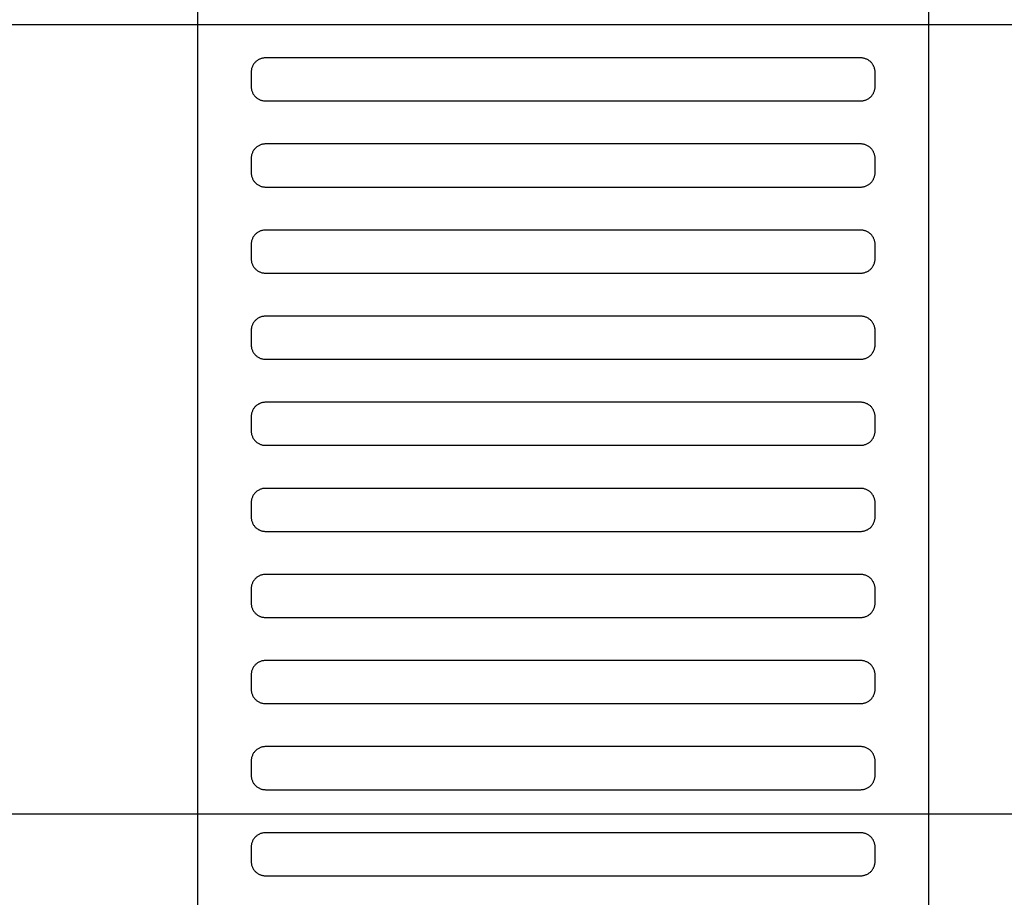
# Model space of a CAD drawing. Header units: millimetres. Extents: x -32221 to 212500, y 31663 to 93766.
# Tile 302 of 340: x 88763 to 88901, y 49848 to 49970. Entities that reach past the tile are written whole.
import ezdxf

# ---------------------------------------------------------------- set-up
doc = ezdxf.new("R2010")
doc.units = ezdxf.units.MM
doc.linetypes.add('DASHDOTX2', pattern=[50.8, 25.4, -12.7, 0, -12.7])
doc.layers.add('osie', color=250, linetype='Continuous')
doc.layers.add('Wyposazenie', color=250, linetype='Continuous')

msp = doc.modelspace()

# ---------------------------------------------------------------- linework, layer by layer
at = {"layer": 'osie'}
msp.add_line((79532.683, 49969.721), (89067.244, 49969.721), dxfattribs=at)
at = {"layer": 'osie', "linetype": 'DASHDOTX2', "ltscale": 20}
msp.add_line((79532.483, 49859.721), (89067.244, 49859.721), dxfattribs=at)
at = {"layer": 'Wyposazenie'}
for points in [[(88890.133, 48833.117), (88890.133, 50348.076), (88788.133, 50348.076), (88788.133, 48833.117)], [(88880.633, 49959.076), (88880.736, 49959.079), (88880.837, 49959.087), (88880.937, 49959.099), (88881.035, 49959.117), (88881.132, 49959.139), (88881.227, 49959.166), (88881.32, 49959.198), (88881.411, 49959.234), (88881.499, 49959.274), (88881.586, 49959.318), (88881.669, 49959.366), (88881.75, 49959.418), (88881.829, 49959.474), (88881.904, 49959.533), (88881.977, 49959.596), (88882.047, 49959.663), (88882.113, 49959.732), (88882.176, 49959.805), (88882.235, 49959.88), (88882.291, 49959.959), (88882.343, 49960.04), (88882.391, 49960.124), (88882.435, 49960.21), (88882.475, 49960.298), (88882.511, 49960.389), (88882.543, 49960.482), (88882.57, 49960.577), (88882.592, 49960.674), (88882.61, 49960.772), (88882.622, 49960.872), (88882.63, 49960.974), (88882.633, 49961.076), (88882.633, 49963.076), (88882.63, 49963.179), (88882.622, 49963.281), (88882.61, 49963.381), (88882.592, 49963.479), (88882.57, 49963.576), (88882.543, 49963.671), (88882.511, 49963.764), (88882.475, 49963.854), (88882.435, 49963.943), (88882.391, 49964.029), (88882.343, 49964.113), (88882.291, 49964.194), (88882.235, 49964.273), (88882.176, 49964.348), (88882.113, 49964.421), (88882.047, 49964.49), (88881.977, 49964.556), (88881.904, 49964.619), (88881.829, 49964.679), (88881.75, 49964.735), (88881.669, 49964.787), (88881.586, 49964.835), (88881.499, 49964.879), (88881.411, 49964.919), (88881.32, 49964.955), (88881.227, 49964.986), (88881.132, 49965.013), (88881.035, 49965.036), (88880.937, 49965.053), (88880.837, 49965.066), (88880.736, 49965.074), (88880.633, 49965.076), (88797.633, 49965.076), (88797.53, 49965.074), (88797.428, 49965.066), (88797.328, 49965.053), (88797.23, 49965.036), (88797.133, 49965.013), (88797.038, 49964.986), (88796.945, 49964.955), (88796.855, 49964.919), (88796.766, 49964.879), (88796.68, 49964.835), (88796.596, 49964.787), (88796.515, 49964.735), (88796.436, 49964.679), (88796.361, 49964.619), (88796.288, 49964.556), (88796.219, 49964.49), (88796.153, 49964.421), (88796.09, 49964.348), (88796.03, 49964.273), (88795.975, 49964.194), (88795.922, 49964.113), (88795.874, 49964.029), (88795.83, 49963.943), (88795.79, 49963.854), (88795.754, 49963.764), (88795.723, 49963.671), (88795.696, 49963.576), (88795.673, 49963.479), (88795.656, 49963.381), (88795.643, 49963.281), (88795.635, 49963.179), (88795.633, 49963.076), (88795.633, 49961.076), (88795.635, 49960.974), (88795.643, 49960.872), (88795.656, 49960.772), (88795.673, 49960.674), (88795.696, 49960.577), (88795.723, 49960.482), (88795.754, 49960.389), (88795.79, 49960.298), (88795.83, 49960.21), (88795.874, 49960.124), (88795.922, 49960.04), (88795.975, 49959.959), (88796.03, 49959.88), (88796.09, 49959.805), (88796.153, 49959.732), (88796.219, 49959.663), (88796.288, 49959.596), (88796.361, 49959.533), (88796.436, 49959.474), (88796.515, 49959.418), (88796.596, 49959.366), (88796.68, 49959.318), (88796.766, 49959.274), (88796.855, 49959.234), (88796.945, 49959.198), (88797.038, 49959.166), (88797.133, 49959.139), (88797.23, 49959.117), (88797.328, 49959.099), (88797.428, 49959.087), (88797.53, 49959.079), (88797.633, 49959.076)], [(88880.633, 49959.076), (88880.736, 49959.079), (88880.837, 49959.087), (88880.937, 49959.099), (88881.035, 49959.117), (88881.132, 49959.139), (88881.227, 49959.166), (88881.32, 49959.198), (88881.411, 49959.234), (88881.499, 49959.274), (88881.586, 49959.318), (88881.669, 49959.366), (88881.75, 49959.418), (88881.829, 49959.474), (88881.904, 49959.533), (88881.977, 49959.596), (88882.047, 49959.663), (88882.113, 49959.732), (88882.176, 49959.805), (88882.235, 49959.88), (88882.291, 49959.959), (88882.343, 49960.04), (88882.391, 49960.124), (88882.435, 49960.21), (88882.475, 49960.298), (88882.511, 49960.389), (88882.543, 49960.482), (88882.57, 49960.577), (88882.592, 49960.674), (88882.61, 49960.772), (88882.622, 49960.872), (88882.63, 49960.974), (88882.633, 49961.076), (88882.633, 49963.076), (88882.63, 49963.179), (88882.622, 49963.281), (88882.61, 49963.381), (88882.592, 49963.479), (88882.57, 49963.576), (88882.543, 49963.671), (88882.511, 49963.764), (88882.475, 49963.854), (88882.435, 49963.943), (88882.391, 49964.029), (88882.343, 49964.113), (88882.291, 49964.194), (88882.235, 49964.273), (88882.176, 49964.348), (88882.113, 49964.421), (88882.047, 49964.49), (88881.977, 49964.556), (88881.904, 49964.619), (88881.829, 49964.679), (88881.75, 49964.735), (88881.669, 49964.787), (88881.586, 49964.835), (88881.499, 49964.879), (88881.411, 49964.919), (88881.32, 49964.955), (88881.227, 49964.986), (88881.132, 49965.013), (88881.035, 49965.036), (88880.937, 49965.053), (88880.837, 49965.066), (88880.736, 49965.074), (88880.633, 49965.076), (88797.633, 49965.076), (88797.53, 49965.074), (88797.428, 49965.066), (88797.328, 49965.053), (88797.23, 49965.036), (88797.133, 49965.013), (88797.038, 49964.986), (88796.945, 49964.955), (88796.855, 49964.919), (88796.766, 49964.879), (88796.68, 49964.835), (88796.596, 49964.787), (88796.515, 49964.735), (88796.436, 49964.679), (88796.361, 49964.619), (88796.288, 49964.556), (88796.219, 49964.49), (88796.153, 49964.421), (88796.09, 49964.348), (88796.03, 49964.273), (88795.975, 49964.194), (88795.922, 49964.113), (88795.874, 49964.029), (88795.83, 49963.943), (88795.79, 49963.854), (88795.754, 49963.764), (88795.723, 49963.671), (88795.696, 49963.576), (88795.673, 49963.479), (88795.656, 49963.381), (88795.643, 49963.281), (88795.635, 49963.179), (88795.633, 49963.076), (88795.633, 49961.076), (88795.635, 49960.974), (88795.643, 49960.872), (88795.656, 49960.772), (88795.673, 49960.674), (88795.696, 49960.577), (88795.723, 49960.482), (88795.754, 49960.389), (88795.79, 49960.298), (88795.83, 49960.21), (88795.874, 49960.124), (88795.922, 49960.04), (88795.975, 49959.959), (88796.03, 49959.88), (88796.09, 49959.805), (88796.153, 49959.732), (88796.219, 49959.663), (88796.288, 49959.596), (88796.361, 49959.533), (88796.436, 49959.474), (88796.515, 49959.418), (88796.596, 49959.366), (88796.68, 49959.318), (88796.766, 49959.274), (88796.855, 49959.234), (88796.945, 49959.198), (88797.038, 49959.166), (88797.133, 49959.139), (88797.23, 49959.117), (88797.328, 49959.099), (88797.428, 49959.087), (88797.53, 49959.079), (88797.633, 49959.076)], [(88880.633, 49947.076), (88880.736, 49947.079), (88880.837, 49947.087), (88880.937, 49947.099), (88881.035, 49947.117), (88881.132, 49947.139), (88881.227, 49947.166), (88881.32, 49947.198), (88881.411, 49947.234), (88881.499, 49947.274), (88881.586, 49947.318), (88881.669, 49947.366), (88881.75, 49947.418), (88881.829, 49947.474), (88881.904, 49947.533), (88881.977, 49947.596), (88882.047, 49947.663), (88882.113, 49947.732), (88882.176, 49947.805), (88882.235, 49947.88), (88882.291, 49947.959), (88882.343, 49948.04), (88882.391, 49948.124), (88882.435, 49948.21), (88882.475, 49948.298), (88882.511, 49948.389), (88882.543, 49948.482), (88882.57, 49948.577), (88882.592, 49948.674), (88882.61, 49948.772), (88882.622, 49948.872), (88882.63, 49948.974), (88882.633, 49949.076), (88882.633, 49951.076), (88882.63, 49951.179), (88882.622, 49951.281), (88882.61, 49951.381), (88882.592, 49951.479), (88882.57, 49951.576), (88882.543, 49951.671), (88882.511, 49951.764), (88882.475, 49951.854), (88882.435, 49951.943), (88882.391, 49952.029), (88882.343, 49952.113), (88882.291, 49952.194), (88882.235, 49952.273), (88882.176, 49952.348), (88882.113, 49952.421), (88882.047, 49952.49), (88881.977, 49952.556), (88881.904, 49952.619), (88881.829, 49952.679), (88881.75, 49952.735), (88881.669, 49952.787), (88881.586, 49952.835), (88881.499, 49952.879), (88881.411, 49952.919), (88881.32, 49952.955), (88881.227, 49952.986), (88881.132, 49953.013), (88881.035, 49953.036), (88880.937, 49953.053), (88880.837, 49953.066), (88880.736, 49953.074), (88880.633, 49953.076), (88797.633, 49953.076), (88797.53, 49953.074), (88797.428, 49953.066), (88797.328, 49953.053), (88797.23, 49953.036), (88797.133, 49953.013), (88797.038, 49952.986), (88796.945, 49952.955), (88796.855, 49952.919), (88796.766, 49952.879), (88796.68, 49952.835), (88796.596, 49952.787), (88796.515, 49952.735), (88796.436, 49952.679), (88796.361, 49952.619), (88796.288, 49952.556), (88796.219, 49952.49), (88796.153, 49952.421), (88796.09, 49952.348), (88796.03, 49952.273), (88795.975, 49952.194), (88795.922, 49952.113), (88795.874, 49952.029), (88795.83, 49951.943), (88795.79, 49951.854), (88795.754, 49951.764), (88795.723, 49951.671), (88795.696, 49951.576), (88795.673, 49951.479), (88795.656, 49951.381), (88795.643, 49951.281), (88795.635, 49951.179), (88795.633, 49951.076), (88795.633, 49949.076), (88795.635, 49948.974), (88795.643, 49948.872), (88795.656, 49948.772), (88795.673, 49948.674), (88795.696, 49948.577), (88795.723, 49948.482), (88795.754, 49948.389), (88795.79, 49948.298), (88795.83, 49948.21), (88795.874, 49948.124), (88795.922, 49948.04), (88795.975, 49947.959), (88796.03, 49947.88), (88796.09, 49947.805), (88796.153, 49947.732), (88796.219, 49947.663), (88796.288, 49947.596), (88796.361, 49947.533), (88796.436, 49947.474), (88796.515, 49947.418), (88796.596, 49947.366), (88796.68, 49947.318), (88796.766, 49947.274), (88796.855, 49947.234), (88796.945, 49947.198), (88797.038, 49947.166), (88797.133, 49947.139), (88797.23, 49947.117), (88797.328, 49947.099), (88797.428, 49947.087), (88797.53, 49947.079), (88797.633, 49947.076)], [(88880.633, 49935.076), (88880.736, 49935.079), (88880.837, 49935.087), (88880.937, 49935.099), (88881.035, 49935.117), (88881.132, 49935.139), (88881.227, 49935.166), (88881.32, 49935.198), (88881.411, 49935.234), (88881.499, 49935.274), (88881.586, 49935.318), (88881.669, 49935.366), (88881.75, 49935.418), (88881.829, 49935.474), (88881.904, 49935.533), (88881.977, 49935.596), (88882.047, 49935.663), (88882.113, 49935.732), (88882.176, 49935.805), (88882.235, 49935.88), (88882.291, 49935.959), (88882.343, 49936.04), (88882.391, 49936.124), (88882.435, 49936.21), (88882.475, 49936.298), (88882.511, 49936.389), (88882.543, 49936.482), (88882.57, 49936.577), (88882.592, 49936.674), (88882.61, 49936.772), (88882.622, 49936.872), (88882.63, 49936.974), (88882.633, 49937.076), (88882.633, 49939.076), (88882.63, 49939.179), (88882.622, 49939.281), (88882.61, 49939.381), (88882.592, 49939.479), (88882.57, 49939.576), (88882.543, 49939.671), (88882.511, 49939.764), (88882.475, 49939.854), (88882.435, 49939.943), (88882.391, 49940.029), (88882.343, 49940.113), (88882.291, 49940.194), (88882.235, 49940.273), (88882.176, 49940.348), (88882.113, 49940.421), (88882.047, 49940.49), (88881.977, 49940.556), (88881.904, 49940.619), (88881.829, 49940.679), (88881.75, 49940.735), (88881.669, 49940.787), (88881.586, 49940.835), (88881.499, 49940.879), (88881.411, 49940.919), (88881.32, 49940.955), (88881.227, 49940.986), (88881.132, 49941.013), (88881.035, 49941.036), (88880.937, 49941.053), (88880.837, 49941.066), (88880.736, 49941.074), (88880.633, 49941.076), (88797.633, 49941.076), (88797.53, 49941.074), (88797.428, 49941.066), (88797.328, 49941.053), (88797.23, 49941.036), (88797.133, 49941.013), (88797.038, 49940.986), (88796.945, 49940.955), (88796.855, 49940.919), (88796.766, 49940.879), (88796.68, 49940.835), (88796.596, 49940.787), (88796.515, 49940.735), (88796.436, 49940.679), (88796.361, 49940.619), (88796.288, 49940.556), (88796.219, 49940.49), (88796.153, 49940.421), (88796.09, 49940.348), (88796.03, 49940.273), (88795.975, 49940.194), (88795.922, 49940.113), (88795.874, 49940.029), (88795.83, 49939.943), (88795.79, 49939.854), (88795.754, 49939.764), (88795.723, 49939.671), (88795.696, 49939.576), (88795.673, 49939.479), (88795.656, 49939.381), (88795.643, 49939.281), (88795.635, 49939.179), (88795.633, 49939.076), (88795.633, 49937.076), (88795.635, 49936.974), (88795.643, 49936.872), (88795.656, 49936.772), (88795.673, 49936.674), (88795.696, 49936.577), (88795.723, 49936.482), (88795.754, 49936.389), (88795.79, 49936.298), (88795.83, 49936.21), (88795.874, 49936.124), (88795.922, 49936.04), (88795.975, 49935.959), (88796.03, 49935.88), (88796.09, 49935.805), (88796.153, 49935.732), (88796.219, 49935.663), (88796.288, 49935.596), (88796.361, 49935.533), (88796.436, 49935.474), (88796.515, 49935.418), (88796.596, 49935.366), (88796.68, 49935.318), (88796.766, 49935.274), (88796.855, 49935.234), (88796.945, 49935.198), (88797.038, 49935.166), (88797.133, 49935.139), (88797.23, 49935.117), (88797.328, 49935.099), (88797.428, 49935.087), (88797.53, 49935.079), (88797.633, 49935.076)], [(88880.633, 49923.076), (88880.736, 49923.079), (88880.837, 49923.087), (88880.937, 49923.099), (88881.035, 49923.117), (88881.132, 49923.139), (88881.227, 49923.166), (88881.32, 49923.198), (88881.411, 49923.234), (88881.499, 49923.274), (88881.586, 49923.318), (88881.669, 49923.366), (88881.75, 49923.418), (88881.829, 49923.474), (88881.904, 49923.533), (88881.977, 49923.596), (88882.047, 49923.663), (88882.113, 49923.732), (88882.176, 49923.805), (88882.235, 49923.88), (88882.291, 49923.959), (88882.343, 49924.04), (88882.391, 49924.124), (88882.435, 49924.21), (88882.475, 49924.298), (88882.511, 49924.389), (88882.543, 49924.482), (88882.57, 49924.577), (88882.592, 49924.674), (88882.61, 49924.772), (88882.622, 49924.872), (88882.63, 49924.974), (88882.633, 49925.076), (88882.633, 49927.076), (88882.63, 49927.179), (88882.622, 49927.281), (88882.61, 49927.381), (88882.592, 49927.479), (88882.57, 49927.576), (88882.543, 49927.671), (88882.511, 49927.764), (88882.475, 49927.854), (88882.435, 49927.943), (88882.391, 49928.029), (88882.343, 49928.113), (88882.291, 49928.194), (88882.235, 49928.273), (88882.176, 49928.348), (88882.113, 49928.421), (88882.047, 49928.49), (88881.977, 49928.556), (88881.904, 49928.619), (88881.829, 49928.679), (88881.75, 49928.735), (88881.669, 49928.787), (88881.586, 49928.835), (88881.499, 49928.879), (88881.411, 49928.919), (88881.32, 49928.955), (88881.227, 49928.986), (88881.132, 49929.013), (88881.035, 49929.036), (88880.937, 49929.053), (88880.837, 49929.066), (88880.736, 49929.074), (88880.633, 49929.076), (88797.633, 49929.076), (88797.53, 49929.074), (88797.428, 49929.066), (88797.328, 49929.053), (88797.23, 49929.036), (88797.133, 49929.013), (88797.038, 49928.986), (88796.945, 49928.955), (88796.855, 49928.919), (88796.766, 49928.879), (88796.68, 49928.835), (88796.596, 49928.787), (88796.515, 49928.735), (88796.436, 49928.679), (88796.361, 49928.619), (88796.288, 49928.556), (88796.219, 49928.49), (88796.153, 49928.421), (88796.09, 49928.348), (88796.03, 49928.273), (88795.975, 49928.194), (88795.922, 49928.113), (88795.874, 49928.029), (88795.83, 49927.943), (88795.79, 49927.854), (88795.754, 49927.764), (88795.723, 49927.671), (88795.696, 49927.576), (88795.673, 49927.479), (88795.656, 49927.381), (88795.643, 49927.281), (88795.635, 49927.179), (88795.633, 49927.076), (88795.633, 49925.076), (88795.635, 49924.974), (88795.643, 49924.872), (88795.656, 49924.772), (88795.673, 49924.674), (88795.696, 49924.577), (88795.723, 49924.482), (88795.754, 49924.389), (88795.79, 49924.298), (88795.83, 49924.21), (88795.874, 49924.124), (88795.922, 49924.04), (88795.975, 49923.959), (88796.03, 49923.88), (88796.09, 49923.805), (88796.153, 49923.732), (88796.219, 49923.663), (88796.288, 49923.596), (88796.361, 49923.533), (88796.436, 49923.474), (88796.515, 49923.418), (88796.596, 49923.366), (88796.68, 49923.318), (88796.766, 49923.274), (88796.855, 49923.234), (88796.945, 49923.198), (88797.038, 49923.166), (88797.133, 49923.139), (88797.23, 49923.117), (88797.328, 49923.099), (88797.428, 49923.087), (88797.53, 49923.079), (88797.633, 49923.076)], [(88880.633, 49911.076), (88880.736, 49911.079), (88880.837, 49911.087), (88880.937, 49911.099), (88881.035, 49911.117), (88881.132, 49911.139), (88881.227, 49911.166), (88881.32, 49911.198), (88881.411, 49911.234), (88881.499, 49911.274), (88881.586, 49911.318), (88881.669, 49911.366), (88881.75, 49911.418), (88881.829, 49911.474), (88881.904, 49911.533), (88881.977, 49911.596), (88882.047, 49911.663), (88882.113, 49911.732), (88882.176, 49911.805), (88882.235, 49911.88), (88882.291, 49911.959), (88882.343, 49912.04), (88882.391, 49912.124), (88882.435, 49912.21), (88882.475, 49912.298), (88882.511, 49912.389), (88882.543, 49912.482), (88882.57, 49912.577), (88882.592, 49912.674), (88882.61, 49912.772), (88882.622, 49912.872), (88882.63, 49912.974), (88882.633, 49913.076), (88882.633, 49915.076), (88882.63, 49915.179), (88882.622, 49915.281), (88882.61, 49915.381), (88882.592, 49915.479), (88882.57, 49915.576), (88882.543, 49915.671), (88882.511, 49915.764), (88882.475, 49915.854), (88882.435, 49915.943), (88882.391, 49916.029), (88882.343, 49916.113), (88882.291, 49916.194), (88882.235, 49916.273), (88882.176, 49916.348), (88882.113, 49916.421), (88882.047, 49916.49), (88881.977, 49916.556), (88881.904, 49916.619), (88881.829, 49916.679), (88881.75, 49916.735), (88881.669, 49916.787), (88881.586, 49916.835), (88881.499, 49916.879), (88881.411, 49916.919), (88881.32, 49916.955), (88881.227, 49916.986), (88881.132, 49917.013), (88881.035, 49917.036), (88880.937, 49917.053), (88880.837, 49917.066), (88880.736, 49917.074), (88880.633, 49917.076), (88797.633, 49917.076), (88797.53, 49917.074), (88797.428, 49917.066), (88797.328, 49917.053), (88797.23, 49917.036), (88797.133, 49917.013), (88797.038, 49916.986), (88796.945, 49916.955), (88796.855, 49916.919), (88796.766, 49916.879), (88796.68, 49916.835), (88796.596, 49916.787), (88796.515, 49916.735), (88796.436, 49916.679), (88796.361, 49916.619), (88796.288, 49916.556), (88796.219, 49916.49), (88796.153, 49916.421), (88796.09, 49916.348), (88796.03, 49916.273), (88795.975, 49916.194), (88795.922, 49916.113), (88795.874, 49916.029), (88795.83, 49915.943), (88795.79, 49915.854), (88795.754, 49915.764), (88795.723, 49915.671), (88795.696, 49915.576), (88795.673, 49915.479), (88795.656, 49915.381), (88795.643, 49915.281), (88795.635, 49915.179), (88795.633, 49915.076), (88795.633, 49913.076), (88795.635, 49912.974), (88795.643, 49912.872), (88795.656, 49912.772), (88795.673, 49912.674), (88795.696, 49912.577), (88795.723, 49912.482), (88795.754, 49912.389), (88795.79, 49912.298), (88795.83, 49912.21), (88795.874, 49912.124), (88795.922, 49912.04), (88795.975, 49911.959), (88796.03, 49911.88), (88796.09, 49911.805), (88796.153, 49911.732), (88796.219, 49911.663), (88796.288, 49911.596), (88796.361, 49911.533), (88796.436, 49911.474), (88796.515, 49911.418), (88796.596, 49911.366), (88796.68, 49911.318), (88796.766, 49911.274), (88796.855, 49911.234), (88796.945, 49911.198), (88797.038, 49911.166), (88797.133, 49911.139), (88797.23, 49911.117), (88797.328, 49911.099), (88797.428, 49911.087), (88797.53, 49911.079), (88797.633, 49911.076)], [(88880.633, 49899.076), (88880.736, 49899.079), (88880.837, 49899.087), (88880.937, 49899.099), (88881.035, 49899.117), (88881.132, 49899.139), (88881.227, 49899.166), (88881.32, 49899.198), (88881.411, 49899.234), (88881.499, 49899.274), (88881.586, 49899.318), (88881.669, 49899.366), (88881.75, 49899.418), (88881.829, 49899.474), (88881.904, 49899.533), (88881.977, 49899.596), (88882.047, 49899.663), (88882.113, 49899.732), (88882.176, 49899.805), (88882.235, 49899.88), (88882.291, 49899.959), (88882.343, 49900.04), (88882.391, 49900.124), (88882.435, 49900.21), (88882.475, 49900.298), (88882.511, 49900.389), (88882.543, 49900.482), (88882.57, 49900.577), (88882.592, 49900.674), (88882.61, 49900.772), (88882.622, 49900.872), (88882.63, 49900.974), (88882.633, 49901.076), (88882.633, 49903.076), (88882.63, 49903.179), (88882.622, 49903.281), (88882.61, 49903.381), (88882.592, 49903.479), (88882.57, 49903.576), (88882.543, 49903.671), (88882.511, 49903.764), (88882.475, 49903.854), (88882.435, 49903.943), (88882.391, 49904.029), (88882.343, 49904.113), (88882.291, 49904.194), (88882.235, 49904.273), (88882.176, 49904.348), (88882.113, 49904.421), (88882.047, 49904.49), (88881.977, 49904.556), (88881.904, 49904.619), (88881.829, 49904.679), (88881.75, 49904.735), (88881.669, 49904.787), (88881.586, 49904.835), (88881.499, 49904.879), (88881.411, 49904.919), (88881.32, 49904.955), (88881.227, 49904.986), (88881.132, 49905.013), (88881.035, 49905.036), (88880.937, 49905.053), (88880.837, 49905.066), (88880.736, 49905.074), (88880.633, 49905.076), (88797.633, 49905.076), (88797.53, 49905.074), (88797.428, 49905.066), (88797.328, 49905.053), (88797.23, 49905.036), (88797.133, 49905.013), (88797.038, 49904.986), (88796.945, 49904.955), (88796.855, 49904.919), (88796.766, 49904.879), (88796.68, 49904.835), (88796.596, 49904.787), (88796.515, 49904.735), (88796.436, 49904.679), (88796.361, 49904.619), (88796.288, 49904.556), (88796.219, 49904.49), (88796.153, 49904.421), (88796.09, 49904.348), (88796.03, 49904.273), (88795.975, 49904.194), (88795.922, 49904.113), (88795.874, 49904.029), (88795.83, 49903.943), (88795.79, 49903.854), (88795.754, 49903.764), (88795.723, 49903.671), (88795.696, 49903.576), (88795.673, 49903.479), (88795.656, 49903.381), (88795.643, 49903.281), (88795.635, 49903.179), (88795.633, 49903.076), (88795.633, 49901.076), (88795.635, 49900.974), (88795.643, 49900.872), (88795.656, 49900.772), (88795.673, 49900.674), (88795.696, 49900.577), (88795.723, 49900.482), (88795.754, 49900.389), (88795.79, 49900.298), (88795.83, 49900.21), (88795.874, 49900.124), (88795.922, 49900.04), (88795.975, 49899.959), (88796.03, 49899.88), (88796.09, 49899.805), (88796.153, 49899.732), (88796.219, 49899.663), (88796.288, 49899.596), (88796.361, 49899.533), (88796.436, 49899.474), (88796.515, 49899.418), (88796.596, 49899.366), (88796.68, 49899.318), (88796.766, 49899.274), (88796.855, 49899.234), (88796.945, 49899.198), (88797.038, 49899.166), (88797.133, 49899.139), (88797.23, 49899.117), (88797.328, 49899.099), (88797.428, 49899.087), (88797.53, 49899.079), (88797.633, 49899.076)], [(88880.633, 49887.076), (88880.736, 49887.079), (88880.837, 49887.087), (88880.937, 49887.099), (88881.035, 49887.117), (88881.132, 49887.139), (88881.227, 49887.166), (88881.32, 49887.198), (88881.411, 49887.234), (88881.499, 49887.274), (88881.586, 49887.318), (88881.669, 49887.366), (88881.75, 49887.418), (88881.829, 49887.474), (88881.904, 49887.533), (88881.977, 49887.596), (88882.047, 49887.663), (88882.113, 49887.732), (88882.176, 49887.805), (88882.235, 49887.88), (88882.291, 49887.959), (88882.343, 49888.04), (88882.391, 49888.124), (88882.435, 49888.21), (88882.475, 49888.298), (88882.511, 49888.389), (88882.543, 49888.482), (88882.57, 49888.577), (88882.592, 49888.674), (88882.61, 49888.772), (88882.622, 49888.872), (88882.63, 49888.974), (88882.633, 49889.076), (88882.633, 49891.076), (88882.63, 49891.179), (88882.622, 49891.281), (88882.61, 49891.381), (88882.592, 49891.479), (88882.57, 49891.576), (88882.543, 49891.671), (88882.511, 49891.764), (88882.475, 49891.854), (88882.435, 49891.943), (88882.391, 49892.029), (88882.343, 49892.113), (88882.291, 49892.194), (88882.235, 49892.273), (88882.176, 49892.348), (88882.113, 49892.421), (88882.047, 49892.49), (88881.977, 49892.556), (88881.904, 49892.619), (88881.829, 49892.679), (88881.75, 49892.735), (88881.669, 49892.787), (88881.586, 49892.835), (88881.499, 49892.879), (88881.411, 49892.919), (88881.32, 49892.955), (88881.227, 49892.986), (88881.132, 49893.013), (88881.035, 49893.036), (88880.937, 49893.053), (88880.837, 49893.066), (88880.736, 49893.074), (88880.633, 49893.076), (88797.633, 49893.076), (88797.53, 49893.074), (88797.428, 49893.066), (88797.328, 49893.053), (88797.23, 49893.036), (88797.133, 49893.013), (88797.038, 49892.986), (88796.945, 49892.955), (88796.855, 49892.919), (88796.766, 49892.879), (88796.68, 49892.835), (88796.596, 49892.787), (88796.515, 49892.735), (88796.436, 49892.679), (88796.361, 49892.619), (88796.288, 49892.556), (88796.219, 49892.49), (88796.153, 49892.421), (88796.09, 49892.348), (88796.03, 49892.273), (88795.975, 49892.194), (88795.922, 49892.113), (88795.874, 49892.029), (88795.83, 49891.943), (88795.79, 49891.854), (88795.754, 49891.764), (88795.723, 49891.671), (88795.696, 49891.576), (88795.673, 49891.479), (88795.656, 49891.381), (88795.643, 49891.281), (88795.635, 49891.179), (88795.633, 49891.076), (88795.633, 49889.076), (88795.635, 49888.974), (88795.643, 49888.872), (88795.656, 49888.772), (88795.673, 49888.674), (88795.696, 49888.577), (88795.723, 49888.482), (88795.754, 49888.389), (88795.79, 49888.298), (88795.83, 49888.21), (88795.874, 49888.124), (88795.922, 49888.04), (88795.975, 49887.959), (88796.03, 49887.88), (88796.09, 49887.805), (88796.153, 49887.732), (88796.219, 49887.663), (88796.288, 49887.596), (88796.361, 49887.533), (88796.436, 49887.474), (88796.515, 49887.418), (88796.596, 49887.366), (88796.68, 49887.318), (88796.766, 49887.274), (88796.855, 49887.234), (88796.945, 49887.198), (88797.038, 49887.166), (88797.133, 49887.139), (88797.23, 49887.117), (88797.328, 49887.099), (88797.428, 49887.087), (88797.53, 49887.079), (88797.633, 49887.076)], [(88880.633, 49875.076), (88880.736, 49875.079), (88880.837, 49875.087), (88880.937, 49875.099), (88881.035, 49875.117), (88881.132, 49875.139), (88881.227, 49875.166), (88881.32, 49875.198), (88881.411, 49875.234), (88881.499, 49875.274), (88881.586, 49875.318), (88881.669, 49875.366), (88881.75, 49875.418), (88881.829, 49875.474), (88881.904, 49875.533), (88881.977, 49875.596), (88882.047, 49875.663), (88882.113, 49875.732), (88882.176, 49875.805), (88882.235, 49875.88), (88882.291, 49875.959), (88882.343, 49876.04), (88882.391, 49876.124), (88882.435, 49876.21), (88882.475, 49876.298), (88882.511, 49876.389), (88882.543, 49876.482), (88882.57, 49876.577), (88882.592, 49876.674), (88882.61, 49876.772), (88882.622, 49876.872), (88882.63, 49876.974), (88882.633, 49877.076), (88882.633, 49879.076), (88882.63, 49879.179), (88882.622, 49879.281), (88882.61, 49879.381), (88882.592, 49879.479), (88882.57, 49879.576), (88882.543, 49879.671), (88882.511, 49879.764), (88882.475, 49879.854), (88882.435, 49879.943), (88882.391, 49880.029), (88882.343, 49880.113), (88882.291, 49880.194), (88882.235, 49880.273), (88882.176, 49880.348), (88882.113, 49880.421), (88882.047, 49880.49), (88881.977, 49880.556), (88881.904, 49880.619), (88881.829, 49880.679), (88881.75, 49880.735), (88881.669, 49880.787), (88881.586, 49880.835), (88881.499, 49880.879), (88881.411, 49880.919), (88881.32, 49880.955), (88881.227, 49880.986), (88881.132, 49881.013), (88881.035, 49881.036), (88880.937, 49881.053), (88880.837, 49881.066), (88880.736, 49881.074), (88880.633, 49881.076), (88797.633, 49881.076), (88797.53, 49881.074), (88797.428, 49881.066), (88797.328, 49881.053), (88797.23, 49881.036), (88797.133, 49881.013), (88797.038, 49880.986), (88796.945, 49880.955), (88796.855, 49880.919), (88796.766, 49880.879), (88796.68, 49880.835), (88796.596, 49880.787), (88796.515, 49880.735), (88796.436, 49880.679), (88796.361, 49880.619), (88796.288, 49880.556), (88796.219, 49880.49), (88796.153, 49880.421), (88796.09, 49880.348), (88796.03, 49880.273), (88795.975, 49880.194), (88795.922, 49880.113), (88795.874, 49880.029), (88795.83, 49879.943), (88795.79, 49879.854), (88795.754, 49879.764), (88795.723, 49879.671), (88795.696, 49879.576), (88795.673, 49879.479), (88795.656, 49879.381), (88795.643, 49879.281), (88795.635, 49879.179), (88795.633, 49879.076), (88795.633, 49877.076), (88795.635, 49876.974), (88795.643, 49876.872), (88795.656, 49876.772), (88795.673, 49876.674), (88795.696, 49876.577), (88795.723, 49876.482), (88795.754, 49876.389), (88795.79, 49876.298), (88795.83, 49876.21), (88795.874, 49876.124), (88795.922, 49876.04), (88795.975, 49875.959), (88796.03, 49875.88), (88796.09, 49875.805), (88796.153, 49875.732), (88796.219, 49875.663), (88796.288, 49875.596), (88796.361, 49875.533), (88796.436, 49875.474), (88796.515, 49875.418), (88796.596, 49875.366), (88796.68, 49875.318), (88796.766, 49875.274), (88796.855, 49875.234), (88796.945, 49875.198), (88797.038, 49875.166), (88797.133, 49875.139), (88797.23, 49875.117), (88797.328, 49875.099), (88797.428, 49875.087), (88797.53, 49875.079), (88797.633, 49875.076)], [(88880.633, 49863.076), (88880.736, 49863.079), (88880.837, 49863.087), (88880.937, 49863.099), (88881.035, 49863.117), (88881.132, 49863.139), (88881.227, 49863.166), (88881.32, 49863.198), (88881.411, 49863.234), (88881.499, 49863.274), (88881.586, 49863.318), (88881.669, 49863.366), (88881.75, 49863.418), (88881.829, 49863.474), (88881.904, 49863.533), (88881.977, 49863.596), (88882.047, 49863.663), (88882.113, 49863.732), (88882.176, 49863.805), (88882.235, 49863.88), (88882.291, 49863.959), (88882.343, 49864.04), (88882.391, 49864.124), (88882.435, 49864.21), (88882.475, 49864.298), (88882.511, 49864.389), (88882.543, 49864.482), (88882.57, 49864.577), (88882.592, 49864.674), (88882.61, 49864.772), (88882.622, 49864.872), (88882.63, 49864.974), (88882.633, 49865.076), (88882.633, 49867.076), (88882.63, 49867.179), (88882.622, 49867.281), (88882.61, 49867.381), (88882.592, 49867.479), (88882.57, 49867.576), (88882.543, 49867.671), (88882.511, 49867.764), (88882.475, 49867.854), (88882.435, 49867.943), (88882.391, 49868.029), (88882.343, 49868.113), (88882.291, 49868.194), (88882.235, 49868.273), (88882.176, 49868.348), (88882.113, 49868.421), (88882.047, 49868.49), (88881.977, 49868.556), (88881.904, 49868.619), (88881.829, 49868.679), (88881.75, 49868.735), (88881.669, 49868.787), (88881.586, 49868.835), (88881.499, 49868.879), (88881.411, 49868.919), (88881.32, 49868.955), (88881.227, 49868.986), (88881.132, 49869.013), (88881.035, 49869.036), (88880.937, 49869.053), (88880.837, 49869.066), (88880.736, 49869.074), (88880.633, 49869.076), (88797.633, 49869.076), (88797.53, 49869.074), (88797.428, 49869.066), (88797.328, 49869.053), (88797.23, 49869.036), (88797.133, 49869.013), (88797.038, 49868.986), (88796.945, 49868.955), (88796.855, 49868.919), (88796.766, 49868.879), (88796.68, 49868.835), (88796.596, 49868.787), (88796.515, 49868.735), (88796.436, 49868.679), (88796.361, 49868.619), (88796.288, 49868.556), (88796.219, 49868.49), (88796.153, 49868.421), (88796.09, 49868.348), (88796.03, 49868.273), (88795.975, 49868.194), (88795.922, 49868.113), (88795.874, 49868.029), (88795.83, 49867.943), (88795.79, 49867.854), (88795.754, 49867.764), (88795.723, 49867.671), (88795.696, 49867.576), (88795.673, 49867.479), (88795.656, 49867.381), (88795.643, 49867.281), (88795.635, 49867.179), (88795.633, 49867.076), (88795.633, 49865.076), (88795.635, 49864.974), (88795.643, 49864.872), (88795.656, 49864.772), (88795.673, 49864.674), (88795.696, 49864.577), (88795.723, 49864.482), (88795.754, 49864.389), (88795.79, 49864.298), (88795.83, 49864.21), (88795.874, 49864.124), (88795.922, 49864.04), (88795.975, 49863.959), (88796.03, 49863.88), (88796.09, 49863.805), (88796.153, 49863.732), (88796.219, 49863.663), (88796.288, 49863.596), (88796.361, 49863.533), (88796.436, 49863.474), (88796.515, 49863.418), (88796.596, 49863.366), (88796.68, 49863.318), (88796.766, 49863.274), (88796.855, 49863.234), (88796.945, 49863.198), (88797.038, 49863.166), (88797.133, 49863.139), (88797.23, 49863.117), (88797.328, 49863.099), (88797.428, 49863.087), (88797.53, 49863.079), (88797.633, 49863.076)], [(88880.633, 49851.076), (88880.736, 49851.079), (88880.837, 49851.087), (88880.937, 49851.099), (88881.035, 49851.117), (88881.132, 49851.139), (88881.227, 49851.166), (88881.32, 49851.198), (88881.411, 49851.234), (88881.499, 49851.274), (88881.586, 49851.318), (88881.669, 49851.366), (88881.75, 49851.418), (88881.829, 49851.474), (88881.904, 49851.533), (88881.977, 49851.596), (88882.047, 49851.663), (88882.113, 49851.732), (88882.176, 49851.805), (88882.235, 49851.88), (88882.291, 49851.959), (88882.343, 49852.04), (88882.391, 49852.124), (88882.435, 49852.21), (88882.475, 49852.298), (88882.511, 49852.389), (88882.543, 49852.482), (88882.57, 49852.577), (88882.592, 49852.674), (88882.61, 49852.772), (88882.622, 49852.872), (88882.63, 49852.974), (88882.633, 49853.076), (88882.633, 49855.076), (88882.63, 49855.179), (88882.622, 49855.281), (88882.61, 49855.381), (88882.592, 49855.479), (88882.57, 49855.576), (88882.543, 49855.671), (88882.511, 49855.764), (88882.475, 49855.854), (88882.435, 49855.943), (88882.391, 49856.029), (88882.343, 49856.113), (88882.291, 49856.194), (88882.235, 49856.273), (88882.176, 49856.348), (88882.113, 49856.421), (88882.047, 49856.49), (88881.977, 49856.556), (88881.904, 49856.619), (88881.829, 49856.679), (88881.75, 49856.735), (88881.669, 49856.787), (88881.586, 49856.835), (88881.499, 49856.879), (88881.411, 49856.919), (88881.32, 49856.955), (88881.227, 49856.986), (88881.132, 49857.013), (88881.035, 49857.036), (88880.937, 49857.053), (88880.837, 49857.066), (88880.736, 49857.074), (88880.633, 49857.076), (88797.633, 49857.076), (88797.53, 49857.074), (88797.428, 49857.066), (88797.328, 49857.053), (88797.23, 49857.036), (88797.133, 49857.013), (88797.038, 49856.986), (88796.945, 49856.955), (88796.855, 49856.919), (88796.766, 49856.879), (88796.68, 49856.835), (88796.596, 49856.787), (88796.515, 49856.735), (88796.436, 49856.679), (88796.361, 49856.619), (88796.288, 49856.556), (88796.219, 49856.49), (88796.153, 49856.421), (88796.09, 49856.348), (88796.03, 49856.273), (88795.975, 49856.194), (88795.922, 49856.113), (88795.874, 49856.029), (88795.83, 49855.943), (88795.79, 49855.854), (88795.754, 49855.764), (88795.723, 49855.671), (88795.696, 49855.576), (88795.673, 49855.479), (88795.656, 49855.381), (88795.643, 49855.281), (88795.635, 49855.179), (88795.633, 49855.076), (88795.633, 49853.076), (88795.635, 49852.974), (88795.643, 49852.872), (88795.656, 49852.772), (88795.673, 49852.674), (88795.696, 49852.577), (88795.723, 49852.482), (88795.754, 49852.389), (88795.79, 49852.298), (88795.83, 49852.21), (88795.874, 49852.124), (88795.922, 49852.04), (88795.975, 49851.959), (88796.03, 49851.88), (88796.09, 49851.805), (88796.153, 49851.732), (88796.219, 49851.663), (88796.288, 49851.596), (88796.361, 49851.533), (88796.436, 49851.474), (88796.515, 49851.418), (88796.596, 49851.366), (88796.68, 49851.318), (88796.766, 49851.274), (88796.855, 49851.234), (88796.945, 49851.198), (88797.038, 49851.166), (88797.133, 49851.139), (88797.23, 49851.117), (88797.328, 49851.099), (88797.428, 49851.087), (88797.53, 49851.079), (88797.633, 49851.076)]]:
    msp.add_lwpolyline(points, close=True, dxfattribs=at)

doc.saveas('drawing.dxf')
